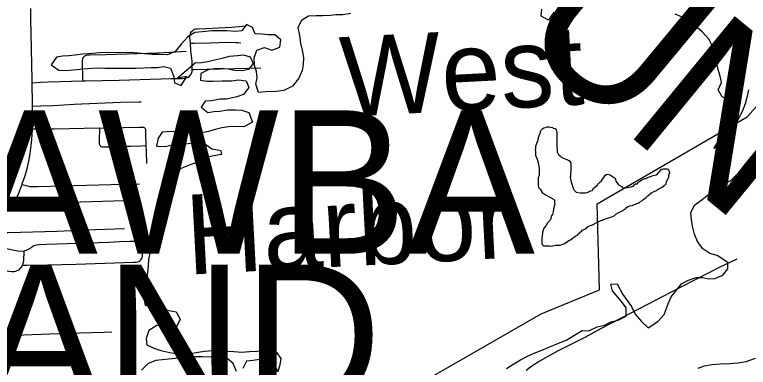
# Model space of a CAD drawing. Extents: x 0 to 34, y 0 to 22.
# Drawn here: x 6.4299 to 6.8656, y 19.8685 to 20.0779 of the extents above; entities that cross this region are included whole.
import ezdxf

# ---------------------------------------------------------------- set-up
doc = ezdxf.new("R2010")
doc.units = 0
for name, color, linetype in [('GM_X_Corporation', 7, 'Continuous'), ('GM_X_County_Text', 7, 'Continuous'), ('GM_X_Minor_River', 7, 'Continuous'), ('GM_X_Minor_River_Text', 7, 'Continuous'), ('GM_X_State_Route', 7, 'Continuous'), ('GM_X_Township_Road', 7, 'Continuous'), ('GM_X_Township_Text', 7, 'Continuous')]:
    doc.layers.add(name, color=color, linetype=linetype)

msp = doc.modelspace()

# ---------------------------------------------------------------- linework, layer by layer
at = {"layer": 'GM_X_Corporation'}
msp.add_lwpolyline([(6.66443, 19.85526), (6.74265, 19.90025), (6.77732, 19.91456), (6.7759, 19.9655), (6.86492, 20.01716), (6.8723, 20.02535)], dxfattribs=at)
at = {"layer": 'GM_X_Minor_River'}
msp.add_line((6.55233, 19.99732), (6.55268, 19.9949), dxfattribs=at)
for points in [[(6.7501, 20.07942), (6.74689, 20.07465), (6.7427, 20.07711), (6.74306, 20.0811)], [(6.62955, 20.07867), (6.62481, 20.07789), (6.62082, 20.07787), (6.61722, 20.07747), (6.61285, 20.07726), (6.60906, 20.07724), (6.6045, 20.07703), (6.60034, 20.07454), (6.59808, 20.07035), (6.59906, 20.0656), (6.59965, 20.06104), (6.60062, 20.05686), (6.6014, 20.05249), (6.60123, 20.0483), (6.60068, 20.04469), (6.59862, 20.0403), (6.59485, 20.03553), (6.58974, 20.03285), (6.58518, 20.03226), (6.57892, 20.03204), (6.57474, 20.03164), (6.5732, 20.03657), (6.57394, 20.04038), (6.57354, 20.04418), (6.57238, 20.04779), (6.57217, 20.05235), (6.57366, 20.05692), (6.57821, 20.05846), (6.58259, 20.05677), (6.58732, 20.0587), (6.58806, 20.06307), (6.58444, 20.06591), (6.58045, 20.06589), (6.57646, 20.06625), (6.57266, 20.06662), (6.57113, 20.07022), (6.56751, 20.07211), (6.56487, 20.06829), (6.56108, 20.06789), (6.55576, 20.06825), (6.55177, 20.06823), (6.54684, 20.0684), (6.54152, 20.0678), (6.53697, 20.0674), (6.53281, 20.06472), (6.52884, 20.06032), (6.52526, 20.05613), (6.52071, 20.05401), (6.51597, 20.05418), (6.5116, 20.05435), (6.50704, 20.05471), (6.50115, 20.05525), (6.49679, 20.05542), (6.489, 20.0552), (6.48236, 20.05536), (6.4761, 20.05495), (6.4704, 20.05454), (6.46585, 20.05395), (6.46206, 20.05355), (6.45826, 20.05334), (6.45466, 20.05275), (6.45164, 20.04817), (6.45622, 20.04496), (6.45982, 20.04479), (6.46684, 20.04539), (6.47045, 20.04579), (6.47918, 20.0464), (6.48336, 20.04623), (6.48829, 20.04606), (6.4919, 20.04608), (6.50196, 20.04613), (6.50652, 20.04634), (6.51088, 20.04655), (6.51468, 20.04657), (6.51847, 20.04716), (6.52246, 20.04622), (6.52439, 20.04129), (6.52479, 20.03749), (6.52878, 20.0358), (6.53217, 20.04114), (6.52634, 20.04019)], [(6.86576, 20.03319), (6.86483, 20.02881), (6.86371, 20.025), (6.86221, 20.02081), (6.85977, 20.01624), (6.85808, 20.01243), (6.85582, 20.00823), (6.85281, 20.00422), (6.84903, 20.0004), (6.84524, 19.99848), (6.84788, 20.00287), (6.8507, 20.00783), (6.85239, 20.01183), (6.85351, 20.01545), (6.85425, 20.01925), (6.85499, 20.02287), (6.85402, 20.02705), (6.85002, 20.02912), (6.84772, 20.03329), (6.84979, 20.03768), (6.84882, 20.04147), (6.84766, 20.04527), (6.84669, 20.05002), (6.8461, 20.05363), (6.84494, 20.05762), (6.84244, 20.06312), (6.83824, 20.06766), (6.83386, 20.07145), (6.83023, 20.07428), (6.82586, 20.07654), (6.82224, 20.07824)], [(6.52634, 20.04019), (6.53706, 20.04933), (6.54086, 20.04954), (6.54465, 20.05013), (6.54864, 20.0511), (6.55395, 20.05227), (6.55755, 20.05323), (6.56229, 20.05364), (6.56589, 20.05403), (6.5697, 20.05291), (6.57162, 20.04893), (6.56879, 20.0453), (6.56519, 20.04452), (6.56044, 20.04469), (6.55664, 20.04562), (6.55208, 20.04598), (6.54847, 20.04578), (6.54487, 20.04519), (6.54052, 20.04289), (6.54034, 20.03908), (6.54396, 20.03834), (6.54756, 20.03835), (6.55307, 20.03857), (6.55895, 20.0386), (6.56294, 20.03919), (6.56749, 20.03864), (6.56903, 20.03465), (6.56583, 20.03045), (6.56185, 20.0291), (6.55578, 20.02774), (6.55179, 20.02773), (6.54686, 20.02675), (6.54307, 20.02654), (6.54062, 20.02292), (6.54462, 20.0199), (6.54823, 20.02048), (6.55183, 20.02069), (6.55638, 20.02147), (6.56113, 20.02149), (6.56474, 20.02113), (6.56892, 20.01982), (6.57123, 20.01413), (6.56593, 20.01125), (6.56194, 20.01142), (6.557, 20.0114), (6.55302, 20.01062), (6.54904, 20.00965), (6.54506, 20.00849), (6.54108, 20.00771), (6.53633, 20.0075), (6.53235, 20.00767), (6.52779, 20.00803), (6.52285, 20.00857), (6.51754, 20.00817), (6.51509, 20.00455), (6.51416, 19.99979), (6.51948, 19.99962), (6.52422, 20.00078), (6.52896, 20.001), (6.53484, 20.00159), (6.53864, 20.00161), (6.54263, 20.00144), (6.54701, 19.99823), (6.55062, 19.99768), (6.55233, 19.99732)], [(6.81341, 19.9855), (6.8109, 19.98269), (6.80843, 19.98196), (6.80519, 19.98087), (6.8048, 19.98049), (6.80405, 19.9805), (6.80347, 19.98032), (6.80328, 19.97994), (6.80233, 19.97958), (6.80003, 19.97809), (6.79964, 19.97734), (6.79869, 19.97716), (6.79735, 19.97642), (6.79696, 19.97585), (6.79582, 19.97549), (6.79392, 19.97514), (6.7924, 19.97497), (6.79183, 19.97479), (6.79107, 19.97499), (6.7907, 19.97575), (6.7892, 19.97653), (6.78864, 19.97692), (6.78715, 19.97903), (6.78679, 19.98037), (6.78566, 19.98114), (6.78435, 19.98192), (6.7836, 19.9825), (6.78285, 19.98289), (6.78209, 19.98309), (6.78114, 19.98273), (6.77998, 19.98179), (6.77843, 19.97954), (6.77804, 19.97859), (6.77728, 19.97822), (6.77708, 19.97784), (6.77651, 19.97766), (6.77612, 19.97691), (6.77573, 19.97634), (6.77324, 19.97429), (6.77285, 19.97335), (6.77132, 19.9728), (6.77075, 19.97243), (6.76979, 19.97206), (6.76903, 19.97188), (6.766, 19.97192), (6.7643, 19.97214), (6.76354, 19.97234), (6.76223, 19.97369), (6.76187, 19.97464), (6.76151, 19.97579), (6.76114, 19.97674), (6.7606, 19.97846), (6.76024, 19.98017), (6.76007, 19.98151), (6.76027, 19.98188), (6.7603, 19.98378), (6.7605, 19.98492), (6.76052, 19.98625), (6.76035, 19.98777), (6.76038, 19.98986), (6.76001, 19.99044), (6.75927, 19.99121), (6.75795, 19.9918), (6.75701, 19.99219), (6.75644, 19.99239), (6.7555, 19.99278), (6.75512, 19.99316), (6.75418, 19.99356), (6.75418, 19.99375), (6.75324, 19.99433), (6.75306, 19.9949), (6.75251, 19.99567), (6.75232, 19.99625), (6.75202, 20.001), (6.75212, 20.00803), (6.75176, 20.00955), (6.75101, 20.01013), (6.74988, 20.01034), (6.7495, 20.01072), (6.74723, 20.01114), (6.74666, 20.01114), (6.7461, 20.01115), (6.74552, 20.01097), (6.74419, 20.01042), (6.74304, 20.00968), (6.74246, 20.00911), (6.74207, 20.00836), (6.74187, 20.00741), (6.74128, 20.0059), (6.74068, 20.00401), (6.74047, 20.00268), (6.74008, 20.00193), (6.73929, 19.99966), (6.73928, 19.99852), (6.73907, 19.99738), (6.73925, 19.99681), (6.73922, 19.99453), (6.73958, 19.99339), (6.74032, 19.99205), (6.74104, 19.98919)], [(6.55268, 19.9949), (6.55234, 19.99483), (6.54419, 19.99327), (6.5387, 19.99039), (6.5351, 19.98905), (6.52828, 19.98635), (6.52584, 19.98083), (6.52434, 19.97702), (6.52266, 19.97282), (6.52116, 19.96882), (6.51966, 19.96444), (6.51911, 19.96083), (6.51724, 19.9553), (6.51537, 19.95111), (6.51368, 19.94711), (6.51031, 19.93721), (6.50939, 19.93245), (6.50922, 19.92846), (6.50868, 19.92313), (6.50814, 19.91742), (6.5074, 19.91323), (6.50666, 19.90924), (6.50744, 19.90544), (6.51238, 19.90394), (6.51656, 19.90358), (6.5215, 19.90227), (6.52588, 19.90134), (6.52818, 19.89698), (6.52611, 19.8926), (6.52251, 19.89201), (6.51832, 19.89294), (6.51434, 19.8933), (6.50961, 19.89043)], [(6.72196, 19.86785), (6.72631, 19.87053), (6.73028, 19.87302), (6.73483, 19.87532), (6.73937, 19.87725), (6.74392, 19.87898), (6.74752, 19.88071), (6.75358, 19.88302), (6.75794, 19.88475), (6.7621, 19.88743), (6.76702, 19.8903), (6.77101, 19.89013), (6.77593, 19.89244), (6.78029, 19.8936), (6.78408, 19.89552), (6.78825, 19.89649), (6.79318, 19.89879), (6.79315, 19.90374), (6.79028, 19.90753), (6.78493, 19.91397), (6.78397, 19.91796), (6.78776, 19.91797), (6.79102, 19.91171), (6.79618, 19.90451), (6.79849, 19.89996), (6.80211, 19.8956), (6.80612, 19.89201), (6.8118, 19.89565), (6.81557, 19.89985), (6.81801, 19.90614), (6.81988, 19.91033), (6.82309, 19.91453), (6.82592, 19.91815), (6.83008, 19.92026), (6.83463, 19.92181), (6.83843, 19.92182), (6.84223, 19.92108), (6.84583, 19.92129), (6.85057, 19.92321), (6.8534, 19.92703), (6.85357, 19.93064), (6.84709, 19.93498), (6.84272, 19.93611), (6.83872, 19.93875), (6.83547, 19.94311), (6.83374, 19.94747), (6.83258, 19.95222), (6.83198, 19.95621), (6.83158, 19.96039), (6.83384, 19.96497), (6.83743, 19.96764), (6.84178, 19.9709), (6.84556, 19.97339), (6.85029, 19.97683), (6.85521, 19.97952), (6.85994, 19.9841), (6.86295, 19.98792), (6.86711, 19.99212)], [(6.74104, 19.98919), (6.74121, 19.98804), (6.7412, 19.98747), (6.74138, 19.9869), (6.74132, 19.98253), (6.74092, 19.98102), (6.74087, 19.9776), (6.74085, 19.97665), (6.74102, 19.97532), (6.74196, 19.97435), (6.74325, 19.97224), (6.7455, 19.97069), (6.75002, 19.96835), (6.75058, 19.96777), (6.75056, 19.96625), (6.75073, 19.9653), (6.75054, 19.96473), (6.74994, 19.96265), (6.74972, 19.96075), (6.74932, 19.95924), (6.74855, 19.9583), (6.74834, 19.95678), (6.74814, 19.95603), (6.74775, 19.95584), (6.74756, 19.95546), (6.7464, 19.95434), (6.74543, 19.95245), (6.74427, 19.95114), (6.74407, 19.95057), (6.74368, 19.94925), (6.74348, 19.94868), (6.74347, 19.94811), (6.74304, 19.94489), (6.74303, 19.94375), (6.74301, 19.9428), (6.743, 19.94204), (6.74318, 19.94147), (6.74393, 19.9407), (6.74753, 19.94065), (6.74886, 19.94044), (6.74962, 19.94062), (6.75133, 19.94097), (6.75341, 19.94094), (6.75398, 19.94112), (6.75608, 19.94185), (6.75952, 19.9439), (6.76067, 19.94445), (6.76106, 19.94501), (6.76221, 19.94576), (6.76316, 19.9465), (6.76412, 19.94706), (6.76432, 19.94763), (6.76681, 19.94949), (6.7672, 19.95006), (6.76796, 19.95024), (6.7693, 19.95098), (6.76968, 19.95154), (6.77064, 19.95229), (6.77312, 19.95301), (6.7756, 19.9545), (6.77675, 19.95505), (6.77732, 19.95523), (6.77827, 19.9556), (6.77923, 19.95597), (6.77923, 19.95616), (6.78266, 19.95725), (6.78399, 19.95761), (6.7859, 19.95853), (6.78705, 19.95946), (6.78839, 19.96021), (6.7903, 19.96113), (6.79126, 19.96168), (6.79183, 19.96225), (6.79241, 19.96243), (6.7926, 19.963), (6.79432, 19.96392), (6.79528, 19.96448), (6.79661, 19.96465), (6.79794, 19.9652), (6.7987, 19.96538), (6.79947, 19.96575), (6.80023, 19.96593), (6.801, 19.96649), (6.80234, 19.96742), (6.80291, 19.96798), (6.80502, 19.96928), (6.8056, 19.96984), (6.80598, 19.97041), (6.80752, 19.97171), (6.80829, 19.97227), (6.81019, 19.97301), (6.81134, 19.97356), (6.81153, 19.97394), (6.81211, 19.97431), (6.81402, 19.97523), (6.81574, 19.97635), (6.81594, 19.97691), (6.8167, 19.97709), (6.81689, 19.97747), (6.8171, 19.97861), (6.8173, 19.97918)], [(6.8173, 19.97918), (6.81827, 19.98106), (6.81847, 19.98125), (6.81848, 19.9822), (6.81868, 19.98314), (6.81907, 19.98371), (6.8189, 19.98485), (6.81816, 19.986), (6.81797, 19.98601), (6.8174, 19.9862), (6.81532, 19.98623), (6.81474, 19.98605), (6.81398, 19.98587), (6.81341, 19.9855)], [(6.81415, 19.98416), (6.81415, 19.98416)], [(6.50961, 19.89043), (6.50792, 19.88566), (6.50832, 19.88186), (6.51251, 19.87979), (6.51669, 19.87848), (6.52201, 19.87736), (6.52638, 19.87643), (6.52999, 19.87626), (6.5353, 19.87686), (6.53891, 19.87744), (6.5427, 19.87803), (6.54953, 19.87863), (6.55504, 19.87809), (6.55998, 19.87792), (6.56472, 19.87756), (6.56928, 19.87778), (6.57402, 19.87799), (6.57782, 19.8782), (6.58143, 19.87802), (6.58542, 19.87728), (6.5879, 19.87368), (6.58736, 19.86987), (6.58624, 19.86588), (6.58451, 19.86986), (6.57993, 19.87326), (6.57538, 19.87305), (6.57159, 19.87246), (6.5676, 19.87206), (6.56535, 19.86768)], [(6.56175, 19.86595), (6.55963, 19.8707), (6.55601, 19.87391), (6.55222, 19.8737), (6.54652, 19.87444), (6.54139, 19.87479), (6.53721, 19.87477), (6.53304, 19.87456), (6.52924, 19.87417), (6.52564, 19.87377), (6.52127, 19.87337), (6.51369, 19.87257), (6.50914, 19.87065), (6.50517, 19.86683)], [(6.86962, 19.87367), (6.86413, 19.87175), (6.85957, 19.87096), (6.85445, 19.87056), (6.84895, 19.87034), (6.84401, 19.86994), (6.83946, 19.86916), (6.83567, 19.86781)]]:
    msp.add_lwpolyline(points, dxfattribs=at)
at = {"layer": 'GM_X_State_Route'}
msp.add_lwpolyline([(6.42955, 19.96593), (6.43013, 19.9672), (6.43213, 19.97161), (6.43433, 19.97709), (6.43445, 19.9774), (6.43599, 19.98182), (6.43725, 19.98634), (6.4383, 19.9909), (6.43913, 19.99551), (6.43994, 20.00171), (6.4403, 20.00637), (6.44044, 20.01008), (6.44059, 20.01416), (6.44054, 20.0235), (6.44053, 20.02504), (6.44026, 20.03741), (6.44022, 20.03904), (6.43966, 20.06699), (6.43958, 20.07475), (6.43943, 20.08165)], dxfattribs=at)
at = {"layer": 'GM_X_Township_Road'}
for points in [[(6.53424, 20.06095), (6.53408, 20.06275), (6.53402, 20.06433), (6.53401, 20.06512), (6.53412, 20.06597), (6.53425, 20.0666), (6.53457, 20.0673), (6.53494, 20.06784), (6.53546, 20.06841), (6.53606, 20.06891), (6.53679, 20.06927), (6.53745, 20.06941), (6.53851, 20.06949), (6.54322, 20.06978), (6.55102, 20.07014), (6.55883, 20.07048), (6.56504, 20.07109), (6.56659, 20.07131)], [(6.53424, 20.06095), (6.5365, 20.061), (6.54576, 20.06122), (6.55658, 20.06151), (6.56121, 20.06146), (6.56274, 20.06137), (6.56427, 20.06117)], [(6.53537, 20.04531), (6.53541, 20.04563), (6.53536, 20.04714), (6.53526, 20.05029), (6.53462, 20.05651), (6.53424, 20.06095)], [(6.4705, 20.03854), (6.47046, 20.04009), (6.47024, 20.04917), (6.47025, 20.05067), (6.47035, 20.05148), (6.47047, 20.05205), (6.47069, 20.05257), (6.47107, 20.05303), (6.4716, 20.05342), (6.47224, 20.05378), (6.47315, 20.05399), (6.4746, 20.05404), (6.4839, 20.05417), (6.49626, 20.05466), (6.51481, 20.05527), (6.52253, 20.05561), (6.5318, 20.05623)], [(6.4705, 20.03854), (6.4717, 20.03857), (6.49189, 20.03908), (6.5231, 20.03992), (6.52938, 20.04003), (6.53094, 20.04019), (6.53166, 20.04032), (6.53243, 20.0406), (6.53298, 20.04088), (6.53371, 20.04141), (6.5342, 20.04191), (6.53465, 20.04262), (6.53495, 20.04325), (6.53523, 20.0441), (6.53537, 20.04531)], [(6.53537, 20.04531), (6.53641, 20.04534), (6.5681, 20.04609), (6.57602, 20.04639)], [(6.44026, 20.03741), (6.44517, 20.03776), (6.44985, 20.0381), (6.4705, 20.03854)], [(6.44054, 20.0235), (6.44525, 20.02371), (6.45292, 20.02404), (6.46519, 20.02467), (6.49282, 20.02587), (6.50358, 20.02612), (6.50511, 20.02613)], [(6.44044, 20.01008), (6.44407, 20.01008), (6.45323, 20.01008), (6.48019, 20.01063)], [(6.48019, 20.01063), (6.48001, 20.00281), (6.48005, 20.00194), (6.48015, 20.00124), (6.48029, 20.00068), (6.48047, 20.00041), (6.48068, 20.00015), (6.48096, 19.99988), (6.48135, 19.99963), (6.482, 19.99947), (6.4837, 19.99944), (6.48681, 19.99951), (6.49284, 19.99978), (6.49898, 19.99977), (6.50514, 20.00002), (6.50789, 20.00013)], [(6.48019, 20.01063), (6.48691, 20.0106), (6.49455, 20.01087), (6.50397, 20.01115), (6.5056, 20.01109), (6.50625, 20.01103), (6.50677, 20.01084), (6.50718, 20.0106), (6.50742, 20.0103), (6.50757, 20.00994), (6.50765, 20.00959), (6.50767, 20.00906), (6.50766, 20.00738), (6.50789, 20.00013)], [(6.50789, 20.00013), (6.508, 19.99657), (6.50827, 19.98955)], [(6.43433, 19.97709), (6.43744, 19.9763), (6.43894, 19.97592), (6.44049, 19.97578), (6.44358, 19.97577), (6.48698, 19.97709), (6.50403, 19.9775)], [(6.43013, 19.9672), (6.43222, 19.96627), (6.43334, 19.96598), (6.43503, 19.9659), (6.43866, 19.96581), (6.44484, 19.966), (6.45566, 19.96628), (6.50194, 19.96771), (6.50344, 19.96778)], [(6.42105, 19.94968), (6.42238, 19.94912), (6.42358, 19.94869), (6.42469, 19.94852), (6.42632, 19.94857), (6.45487, 19.94942), (6.47195, 19.95011), (6.49523, 19.95088)], [(6.4166, 19.94178), (6.41832, 19.94103), (6.42082, 19.94009), (6.42868, 19.93816), (6.43182, 19.93766), (6.43559, 19.93737)], [(6.43464, 19.92912), (6.43716, 19.92916), (6.44947, 19.92934), (6.46649, 19.92983), (6.50053, 19.93086), (6.5021, 19.93101), (6.50358, 19.9314), (6.50424, 19.93175), (6.50478, 19.93229), (6.50521, 19.93286), (6.50554, 19.93354), (6.50573, 19.93423), (6.50582, 19.93502), (6.50583, 19.93817), (6.5057, 19.93975), (6.50551, 19.94056), (6.50521, 19.9412), (6.50481, 19.94185), (6.50421, 19.94245), (6.50362, 19.9428), (6.50262, 19.9431), (6.50141, 19.9432), (6.49828, 19.94315), (6.49209, 19.94293), (6.48591, 19.94269), (6.4488, 19.9414), (6.44416, 19.94119), (6.44286, 19.94111), (6.44207, 19.94091), (6.44132, 19.94053), (6.44074, 19.94015), (6.43975, 19.93939), (6.43832, 19.93859), (6.43559, 19.93737)], [(6.43464, 19.92912), (6.43502, 19.93024), (6.43525, 19.93181), (6.43559, 19.93737)], [(6.73379, 19.86673), (6.73626, 19.86867), (6.73829, 19.87008), (6.7409, 19.87178), (6.7453, 19.87438), (6.75251, 19.87819), (6.75882, 19.8815), (6.76864, 19.88641), (6.77845, 19.89171), (6.79027, 19.89783), (6.81089, 19.90864), (6.82371, 19.91526), (6.83593, 19.92136), (6.84814, 19.92768), (6.85893, 19.93296)], [(6.41035, 19.93064), (6.41203, 19.92963), (6.41418, 19.92877), (6.42327, 19.92624), (6.42634, 19.92555), (6.42801, 19.92533), (6.42945, 19.92533), (6.43062, 19.92553), (6.43148, 19.92588), (6.4325, 19.92643), (6.43364, 19.92748), (6.43451, 19.92875), (6.43464, 19.92912)], [(6.3864, 19.88865), (6.38766, 19.88784), (6.38911, 19.88705), (6.3901, 19.88681), (6.39134, 19.88664), (6.4013, 19.88667), (6.41053, 19.88692), (6.43519, 19.88784), (6.46137, 19.88875), (6.48304, 19.8894), (6.48769, 19.88947)]]:
    msp.add_lwpolyline(points, dxfattribs=at)

# ---------------------------------------------------------------- texts
at = {"layer": 'GM_X_County_Text'}
for s, rotation, p in [('U', 320.3311, (6.7246, 20.06421)), ('N', 320.6337, (6.78949, 20.0104))]:
    msp.add_text(s, height=0.0947, rotation=rotation, dxfattribs=at).set_placement(p)
at = {"layer": 'GM_X_Minor_River_Text'}
for s, height, rotation, p in [('West', 0.04738, 3.0095, (6.62459, 20.01715)), ('Harbor', 0.047379, 3.0106, (6.53266, 19.92349))]:
    msp.add_text(s, height=height, rotation=rotation, dxfattribs=at).set_placement(p)
at = {"layer": 'GM_X_Township_Text'}
for s, p in [('CATAWBA', (6.17539, 19.93592)), ('ISLAND', (6.23622, 19.84421))]:
    msp.add_text(s, height=0.085227, rotation=0, dxfattribs=at).set_placement(p)

doc.saveas('drawing.dxf')
